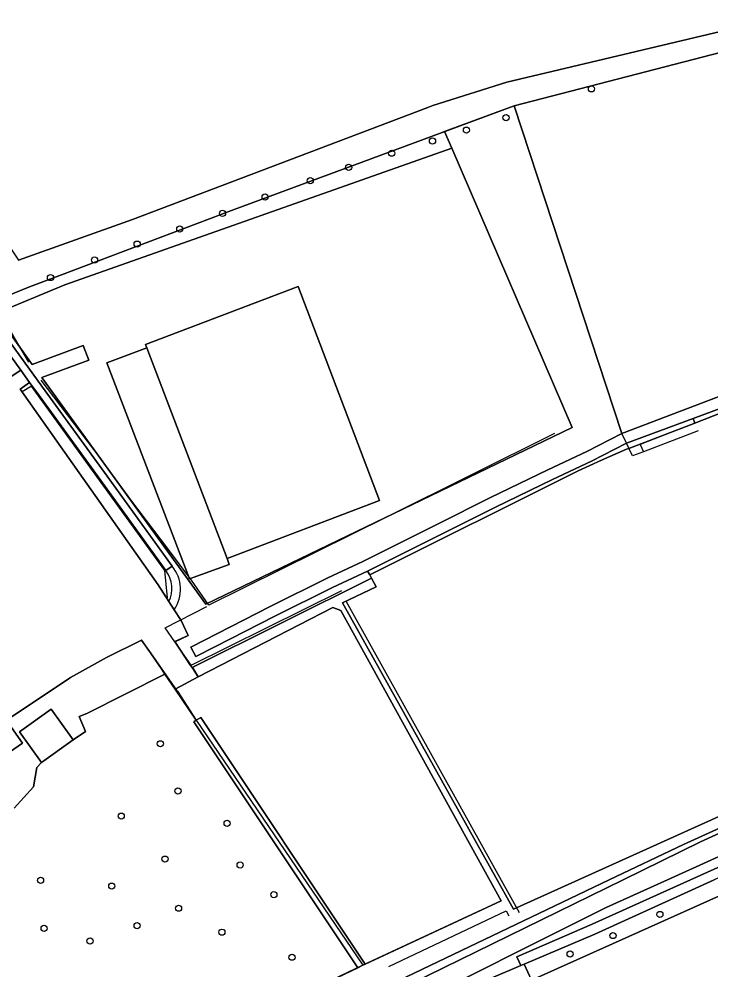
# Model space of a CAD drawing. Extents: x 160203 to 161530, y 379528 to 381797.
# Drawn here: x 161115.8 to 161225.7, y 381235.8 to 381386.7 of the extents above; entities that cross this region are included whole.
import ezdxf

# ---------------------------------------------------------------- set-up
doc = ezdxf.new("R2010")
doc.units = 0
for name, color, linetype in [('IMGEO_Boom', 7, 'Continuous'), ('IMGEO_Bouwland', 7, 'Continuous'), ('IMGEO_Erf', 7, 'Continuous'), ('IMGEO_Grasland_agrarisch', 7, 'Continuous'), ('IMGEO_Grasland_overig', 7, 'Continuous'), ('IMGEO_Groenvoorziening', 7, 'Continuous'), ('IMGEO_Haag', 7, 'Continuous'), ('IMGEO_Hek', 7, 'Continuous'), ('IMGEO_Loofbos', 7, 'Continuous'), ('IMGEO_Pand', 7, 'Continuous'), ('IMGEO_Rijbaan_lokaal_gesloten', 7, 'Continuous'), ('IMGEO_Rijbaan_lokaal_halfverhard', 7, 'Continuous'), ('IMGEO_Rijbaan_lokaal_open', 7, 'Continuous'), ('IMGEO_Terreindeel_onvherhard', 7, 'Continuous'), ('IMGEO_Voetpad_onverhard', 7, 'Continuous'), ('IMGEO_Waterloop', 7, 'Continuous')]:
    doc.layers.add(name, color=color, linetype=linetype)

msp = doc.modelspace()

# ---------------------------------------------------------------- linework, layer by layer
at = {"layer": 'IMGEO_Boom'}
for centre in [(161206.71, 381375.63), (161193.14, 381371.05), (161186.86, 381369.07), (161181.47, 381367.35), (161174.99, 381365.41), (161168.17, 381363.15), (161162.06, 381361.04), (161154.89, 381358.46), (161148.13, 381355.86), (161141.34, 381353.37), (161134.58, 381350.97), (161127.81, 381348.46), (161120.82, 381345.65), (161138.26, 381271.6), (161141.06, 381264.09), (161132.05, 381260.11), (161148.86, 381258.96), (161138.99, 381253.28), (161150.93, 381252.33), (161119.24, 381249.9), (161130.55, 381248.99), (161156.28, 381247.62), (161141.15, 381245.47), (161217.57, 381244.48), (161119.8, 381242.29), (161134.57, 381242.7), (161148.03, 381241.67), (161127.1, 381240.27), (161210.12, 381241.13), (161159.17, 381237.69), (161203.32, 381238.2)]:
    msp.add_circle(centre, 0.489, dxfattribs=at)
at = {"layer": 'IMGEO_Bouwland'}
for points in [[(161112.08, 381339.93), (161117.92, 381331.86), (161125.99, 381334.85), (161126.93, 381332.52), (161119.43, 381329.78), (161145.48, 381293.77), (161203.67, 381321.85), (161184.52, 381366.19), (161123.08, 381344.5)], [(161135.9, 381335.04), (161160.12, 381344.21), (161173.05, 381310.23), (161148.85, 381301.02), (161149.18, 381300.1), (161142.87, 381297.82), (161129.77, 381332.1), (161136.11, 381334.49)]]:
    msp.add_lwpolyline(points, close=True, dxfattribs=at)
at = {"layer": 'IMGEO_Erf'}
for points in [[(161113.8, 381275.27), (161123.98, 381282.12), (161129.69, 381285.3), (161135.26, 381288.05), (161136.7, 381286.03), (161138.54, 381283.33), (161138.99, 381282.66), (161140.6, 381280.28), (161144.26, 381282.23), (161143.29, 381283.7), (161143.06, 381284.04), (161140.56, 381287.82), (161142.69, 381288.81), (161141.54, 381291.18), (161140.45, 381292.87), (161139.6, 381294.18), (161137.89, 381296.83), (161115.99, 381327.94), (161117.51, 381329), (161116.09, 381330.96), (161114.59, 381329.93)], [(161105.46, 381264.2), (161116.35, 381271.71), (161114.27, 381274.7)]]:
    msp.add_lwpolyline(points, dxfattribs=at)
at = {"layer": 'IMGEO_Grasland_agrarisch'}
for points in [[(161111.15, 381390.92), (161100.64, 381384.03), (161113.29, 381352.05), (161115.73, 381348.41), (161133.85, 381354.86), (161180.73, 381372.68), (161181.52, 381372.98), (161193.25, 381376.67), (161230.31, 381385.5), (161247.45, 381391.8)], [(161155.67, 381229.38), (161169.59, 381236.02), (161143.56, 381275.09), (161143.96, 381275.34), (161140.6, 381280.28), (161138.99, 381282.66), (161126.59, 381276.43), (161125.38, 381275.91), (161126.4, 381273.53), (161124.44, 381272.23), (161119.41, 381268.62), (161118.64, 381267.85), (161118.13, 381264.76), (161115.03, 381261.35)]]:
    msp.add_lwpolyline(points, dxfattribs=at)
for points in [[(161171.79, 381297.92), (161172.53, 381296.53), (161167.2, 381293.97), (161194.33, 381245.33), (161238.8, 381265.4), (161245.65, 381268.42), (161300.42, 381292.52), (161377.22, 381326.32), (161379.59, 381328.48), (161381.46, 381331.14), (161382.56, 381334.21), (161382.85, 381337.29), (161360.06, 381376.34), (161223.13, 381322.55), (161212.66, 381318.52), (161212.29, 381318.38), (161208.28, 381316.67), (161204.59, 381314.93), (161171.51, 381298.41)], [(161386.66, 381258.36), (161367.83, 381310.71), (161294.02, 381278.51), (161294.05, 381277.58), (161293.85, 381277.49), (161232.69, 381250), (161197.17, 381234.04), (161222.21, 381186.3), (161225.91, 381187.89), (161263.14, 381204.2), (161313.5, 381226.28)], [(161143.96, 381275.34), (161144.68, 381275.77), (161170.8, 381236.6), (161192.37, 381246.64), (161166.94, 381292.77), (161165.65, 381293.23), (161144.26, 381282.23), (161140.6, 381280.28)]]:
    msp.add_lwpolyline(points, close=True, dxfattribs=at)
at = {"layer": 'IMGEO_Grasland_overig'}
for points in [[(161191.89, 381232.05), (161190.76, 381234.35), (161195.51, 381236.36), (161194.88, 381237.74), (161206.8, 381242.94), (161222.45, 381250), (161231.6, 381254.13), (161253.42, 381264.34), (161286.37, 381278.95), (161342.74, 381303.34), (161367.3, 381314.56), (161367.99, 381314.88), (161393.64, 381326.61), (161390, 381335.06), (161389.08, 381337.19)], [(161381.5, 381321.67), (161354.19, 381309.33), (161301.19, 381286.35), (161261.42, 381269.36), (161257.16, 381267.43), (161218.78, 381250), (161209.02, 381245.57), (161175.21, 381228.65), (161125.79, 381205.94), (161123.38, 381204.59), (161114.38, 381197.57), (161108.29, 381192.8), (161109.4, 381191.55), (161120.61, 381200.3), (161155.51, 381217.41), (161191.89, 381232.05)], [(161238.8, 381265.4), (161194.33, 381245.33), (161167.2, 381293.97), (161172.53, 381296.53), (161171.79, 381297.92), (161143.29, 381283.7), (161144.26, 381282.23), (161165.65, 381293.23), (161166.94, 381292.77), (161192.37, 381246.64), (161170.8, 381236.6), (161170.4, 381236.41), (161169.59, 381236.02), (161155.67, 381229.38)], [(161240.99, 381264.56), (161221.3, 381255.61), (161209.5, 381250), (161176.13, 381234.01)], [(161176.13, 381234.01), (161209.5, 381250), (161221.3, 381255.61), (161240.99, 381264.56)], [(161175.45, 381232.2), (161211.76, 381250), (161224.01, 381256), (161236.8, 381261.86)]]:
    msp.add_lwpolyline(points, dxfattribs=at)
for points in [[(161196.03, 381236.58), (161197.17, 381234.04), (161232.69, 381250), (161293.85, 381277.49), (161294.05, 381277.58), (161294.02, 381278.51), (161367.83, 381310.71), (161367.27, 381312.13), (161324.1, 381293.29), (161318.49, 381290.59), (161253.93, 381262.65), (161226.2, 381250), (161207.23, 381241.35)], [(161264.45, 381202.13), (161263.14, 381204.2), (161225.91, 381187.89), (161222.21, 381186.3), (161197.17, 381234.04), (161196.03, 381236.58), (161195.51, 381236.36), (161190.76, 381234.35), (161191.89, 381232.05), (161204.16, 381211.06), (161218.98, 381180.56), (161227.72, 381184.71)]]:
    msp.add_lwpolyline(points, close=True, dxfattribs=at)
at = {"layer": 'IMGEO_Groenvoorziening'}
for points in [[(161236, 381328.12), (161222.84, 381323.27), (161223.13, 381322.55), (161360.06, 381376.34)], [(161140.45, 381292.87), (161141.54, 381291.18), (161142.69, 381288.81), (161140.56, 381287.82), (161143.06, 381284.04), (161143.29, 381283.7), (161171.79, 381297.92), (161171.51, 381298.41), (161171.17, 381299.03), (161165.59, 381296.4), (161156.46, 381291.86), (161146.99, 381287.03), (161143.88, 381285.45), (161143.1, 381286.96), (161155.69, 381293.38), (161164.85, 381297.93), (161170.43, 381300.56), (161182.14, 381306.41), (161190.7, 381310.71), (161199.77, 381315.11), (161205.98, 381318.03), (161211.51, 381320.89), (161194.43, 381372.92), (161183.39, 381368.83), (161184.52, 381366.19), (161203.67, 381321.85), (161145.48, 381293.77), (161119.43, 381329.78), (161126.93, 381332.52), (161125.99, 381334.85), (161117.92, 381331.86), (161112.08, 381339.93)], [(161184.52, 381366.19), (161183.39, 381368.83), (161182.57, 381368.53), (161149.98, 381356.44), (161122.59, 381346.1), (161117.51, 381344.18), (161078.31, 381328.17), (161044.69, 381312.84), (161032.9, 381307.9), (161022.6, 381304.44), (161014.26, 381302.08), (161004.8, 381299.97), (161002.37, 381298.86), (161000.77, 381298.13), (161000, 381297.14), (160999.32, 381295.74), (161008.55, 381297.95), (161008.33, 381298.79), (161014.08, 381300.42)], [(161029.6, 381305.67), (161055.69, 381316.68), (161056.74, 381316.8), (161094.18, 381332.4), (161108.58, 381338.47), (161112.08, 381339.93), (161123.08, 381344.5), (161184.52, 381366.19)], [(161110.43, 381338.75), (161111.4, 381339.46), (161119.56, 381328.22), (161129.79, 381314.1), (161140.11, 381299.81)], [(161114.59, 381329.93), (161116.09, 381330.96), (161110.43, 381338.75)], [(161115.03, 381261.35), (161118.13, 381264.76), (161118.64, 381267.85), (161119.41, 381268.62), (161115.91, 381273.49), (161120.94, 381277.1), (161124.44, 381272.23), (161126.4, 381273.53), (161125.38, 381275.91), (161126.59, 381276.43), (161138.99, 381282.66), (161138.54, 381283.33), (161136.7, 381286.03), (161135.26, 381288.05), (161129.69, 381285.3), (161123.98, 381282.12), (161113.8, 381275.27)], [(161114.27, 381274.7), (161116.35, 381271.71), (161105.46, 381264.2)]]:
    msp.add_lwpolyline(points, dxfattribs=at)
for points in [[(161222.84, 381323.27), (161212.25, 381319.36), (161206.7, 381316.49), (161200.5, 381313.58), (161191.46, 381309.18), (161182.9, 381304.89), (161171.17, 381299.03), (161171.51, 381298.41), (161204.59, 381314.93), (161208.28, 381316.67), (161212.29, 381318.38), (161212.66, 381318.52), (161223.13, 381322.55)], [(161144.68, 381275.77), (161143.96, 381275.34), (161143.56, 381275.09), (161169.59, 381236.02), (161170.4, 381236.41), (161170.8, 381236.6)]]:
    msp.add_lwpolyline(points, close=True, dxfattribs=at)
msp.add_arc((161135.7, 381296.12), 5.76, 325.5926, 39.9298, dxfattribs=at)
at = {"layer": 'IMGEO_Haag'}
msp.add_lwpolyline([(161144.68, 381275.77), (161143.96, 381275.34), (161143.56, 381275.09), (161169.59, 381236.02), (161170.4, 381236.41), (161170.8, 381236.6)], close=True, dxfattribs=at)
at = {"layer": 'IMGEO_Hek'}
for points in [[(161300.42, 381292.52), (161377.22, 381326.32), (161379.59, 381328.48), (161381.46, 381331.14), (161382.56, 381334.21), (161382.85, 381337.29), (161360.06, 381376.34), (161223.13, 381322.55)], [(161182.57, 381368.53), (161194.43, 381372.92)], [(161194.43, 381372.92), (161211.51, 381320.89)], [(161122.59, 381346.1), (161149.98, 381356.44), (161182.57, 381368.53)], [(161117.51, 381344.18), (161122.59, 381346.1)], [(161117.36, 381332.22), (161115.09, 381336.08), (161112.95, 381339.98)], [(161200.82, 381320.88), (161174.28, 381307.65), (161145.97, 381293.6), (161143.18, 381297.56), (161138.39, 381304), (161133.59, 381310.36), (161128.68, 381317.02), (161119.35, 381329.35)], [(161139.41, 381294.79), (161138.95, 381299.13), (161117.78, 381328.4), (161116.33, 381327.48)], [(161223.13, 381322.55), (161214.45, 381319.14), (161214.96, 381317.99)], [(161212.25, 381319.36), (161211.51, 381320.89)], [(161223.65, 381321.31), (161214.96, 381317.99)], [(161214.96, 381317.99), (161213.23, 381317.33), (161212.25, 381319.36)], [(161143.13, 381284.08), (161167.09, 381295.92)], [(161143.13, 381284.08), (161140.54, 381287.81), (161139.01, 381290.03), (161145.65, 381293.41)], [(161144.26, 381282.23), (161165.65, 381293.23), (161166.94, 381292.77), (161192.37, 381246.64), (161170.4, 381236.41)], [(161195.28, 381244.76), (161167.83, 381294.15)], [(161140.54, 381287.81), (161142.69, 381288.81)], [(161140.98, 381279.97), (161136.73, 381286.05), (161135.32, 381288.08), (161135.26, 381288.05), (161129.69, 381285.3), (161123.98, 381282.12), (161113.8, 381275.27)], [(161143.32, 381283.81), (161144.26, 381282.23)], [(161140.98, 381279.97), (161143.96, 381275.34), (161170.4, 381236.41)], [(161174.55, 381236.22), (161193.18, 381245.08), (161193.57, 381244.26)], [(161170.4, 381236.41), (161155.67, 381229.38)]]:
    msp.add_lwpolyline(points, dxfattribs=at)
at = {"layer": 'IMGEO_Loofbos'}
msp.add_lwpolyline([(161261.05, 381340.41), (161267.66, 381342.84), (161271.8, 381344.48), (161267.77, 381346.99), (161262.88, 381350.03), (161258.96, 381352.47), (161253.07, 381386.53), (161243.73, 381385.67), (161194.43, 381372.92), (161211.51, 381320.89), (161259.23, 381339.03)], close=True, dxfattribs=at)
for points in [[(161128.81, 381313.4), (161118.59, 381327.51), (161117.51, 381329), (161115.99, 381327.94), (161137.89, 381296.83), (161139.6, 381294.18)], [(161139.14, 381299.11), (161128.81, 381313.4)]]:
    msp.add_lwpolyline(points, dxfattribs=at)
msp.add_arc((161135.37, 381296.27), 4.72, 333.639, 36.9761, dxfattribs=at)
at = {"layer": 'IMGEO_Pand'}
for points in [[(161135.9, 381335.04), (161136.11, 381334.49), (161148.85, 381301.02), (161173.05, 381310.23), (161160.12, 381344.21)], [(161120.94, 381277.1), (161115.91, 381273.49), (161119.41, 381268.62), (161124.44, 381272.23)]]:
    msp.add_lwpolyline(points, close=True, dxfattribs=at)
at = {"layer": 'IMGEO_Rijbaan_lokaal_gesloten'}
msp.add_lwpolyline([(161236.8, 381261.86), (161224.01, 381256), (161211.76, 381250), (161175.45, 381232.2), (161151.18, 381220.82), (161125.81, 381209.31), (161121.42, 381206.63), (161116.65, 381203.45), (161099.6, 381189.8), (161096.83, 381188), (161094.45, 381187.01), (161091.51, 381186.01), (161095.7, 381183.5), (161106.27, 381191.23), (161108.29, 381192.8), (161114.38, 381197.57), (161123.38, 381204.59), (161125.79, 381205.94), (161175.21, 381228.65), (161209.02, 381245.57), (161218.78, 381250), (161257.16, 381267.43)], dxfattribs=at)
at = {"layer": 'IMGEO_Rijbaan_lokaal_halfverhard'}
for points in [[(161140.11, 381299.81), (161139.14, 381299.11)], [(161139.6, 381294.18), (161140.45, 381292.87)]]:
    msp.add_lwpolyline(points, dxfattribs=at)
for centre, radius, start, end in [((161135.7, 381296.12), 5.76, 325.5926, 39.9298), ((161135.37, 381296.27), 4.72, 333.639, 36.9761)]:
    msp.add_arc(centre, radius, start, end, dxfattribs=at)
at = {"layer": 'IMGEO_Rijbaan_lokaal_open'}
msp.add_lwpolyline([(161119.56, 381328.22), (161111.4, 381339.46), (161110.43, 381338.75), (161116.09, 381330.96), (161117.51, 381329), (161118.59, 381327.51), (161128.81, 381313.4), (161139.14, 381299.11), (161140.11, 381299.81), (161129.79, 381314.1)], close=True, dxfattribs=at)
at = {"layer": 'IMGEO_Terreindeel_onvherhard'}
msp.add_lwpolyline([(161148.85, 381301.02), (161136.11, 381334.49), (161129.77, 381332.1), (161142.87, 381297.82), (161149.18, 381300.1)], close=True, dxfattribs=at)
at = {"layer": 'IMGEO_Voetpad_onverhard'}
for points in [[(161044.69, 381312.84), (161078.31, 381328.17), (161117.51, 381344.18), (161122.59, 381346.1), (161149.98, 381356.44), (161182.57, 381368.53), (161183.39, 381368.83), (161194.43, 381372.92), (161243.73, 381385.67), (161253.07, 381386.53), (161250.42, 381393.04)], [(161230.31, 381385.5), (161193.25, 381376.67), (161181.52, 381372.98), (161180.73, 381372.68), (161133.85, 381354.86), (161115.73, 381348.41)]]:
    msp.add_lwpolyline(points, dxfattribs=at)
at = {"layer": 'IMGEO_Waterloop'}
for points in [[(161259.23, 381339.03), (161211.51, 381320.89), (161205.98, 381318.03), (161199.77, 381315.11), (161190.7, 381310.71), (161182.14, 381306.41), (161170.43, 381300.56), (161164.85, 381297.93), (161155.69, 381293.38), (161143.1, 381286.96), (161143.88, 381285.45), (161146.99, 381287.03), (161156.46, 381291.86), (161165.59, 381296.4), (161171.17, 381299.03), (161182.9, 381304.89), (161191.46, 381309.18), (161200.5, 381313.58), (161206.7, 381316.49), (161212.25, 381319.36), (161222.84, 381323.27), (161236, 381328.12)], [(161231.6, 381254.13), (161222.45, 381250), (161206.8, 381242.94), (161194.88, 381237.74), (161195.51, 381236.36), (161196.03, 381236.58), (161207.23, 381241.35), (161226.2, 381250)]]:
    msp.add_lwpolyline(points, dxfattribs=at)

doc.saveas('drawing.dxf')
